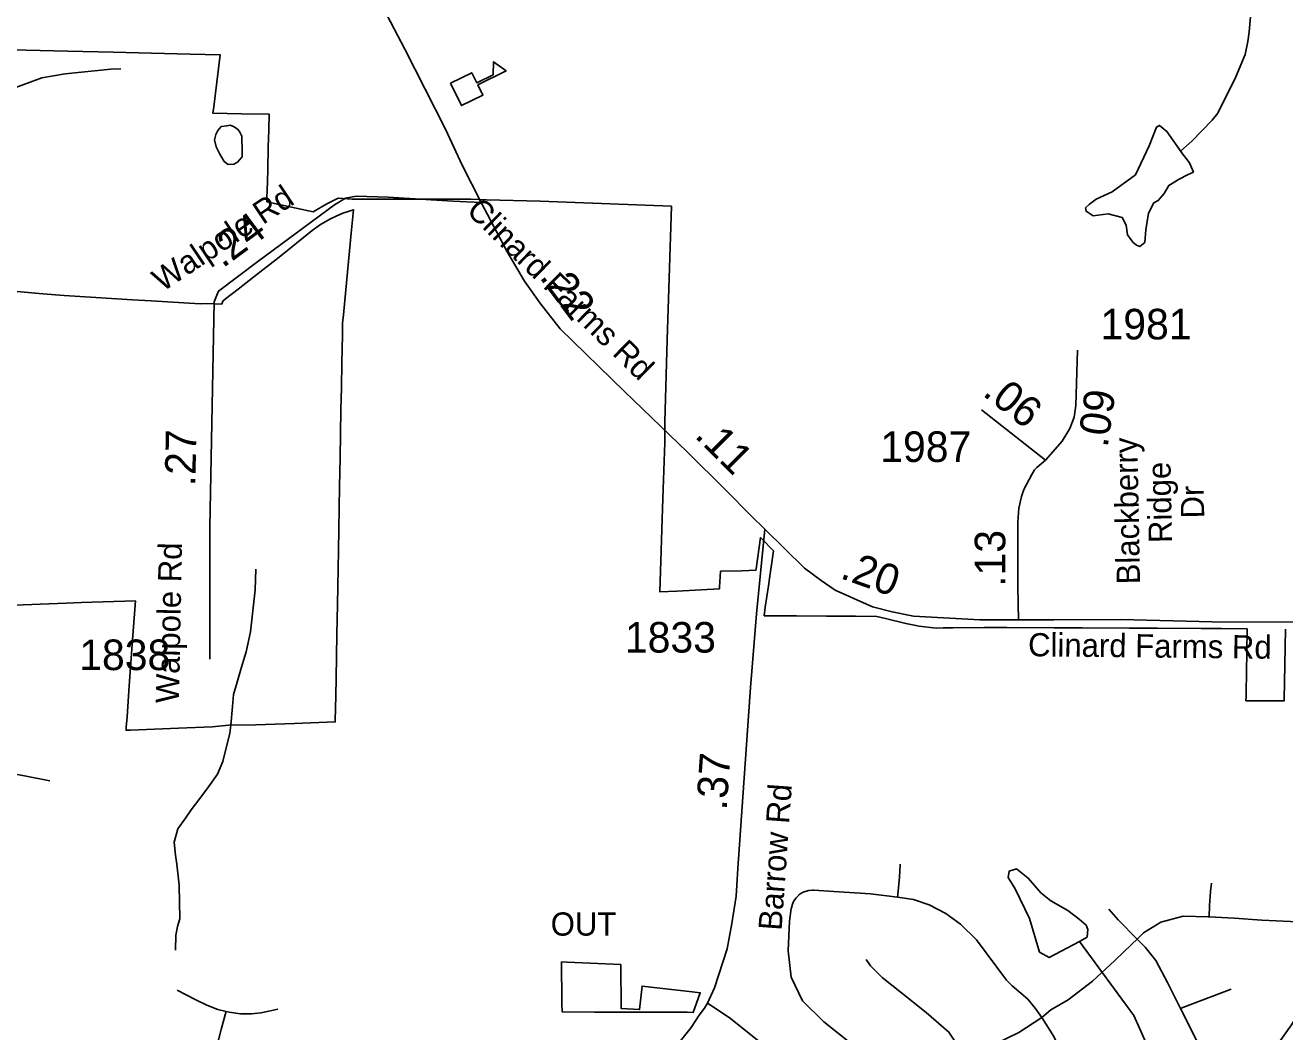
# Model space of a CAD drawing. Extents: x 1662474 to 1856135, y 779280 to 917889.
# Drawn here: x 1706360 to 1711507, y 839326 to 843441 of the extents above; entities that cross this region are included whole.
import ezdxf

# ---------------------------------------------------------------- set-up
doc = ezdxf.new("R2010")
doc.units = 0
for name, color, linetype in [('Exist Boundary Political City Limit New', 7, 'Continuous'), ('Exist Boundary Political City Limit New Hole', 7, 'Continuous'), ('Exist Cultural Educational Facility High CELL', 7, 'Continuous'), ('Exist Hydrographic Misc Water Feature', 7, 'Continuous'), ('Exist Hydrographic Pond Under 1500 Sq Ft', 7, 'Continuous'), ('Exist Road Non-System Type 51', 7, 'Continuous'), ('Exist Road Secondary Mileage Hundredths English Label', 7, 'Continuous'), ('Exist Road Secondary Mileage Tenths English Label', 7, 'Continuous'), ('Exist Road Secondary Type 41 Attributed', 7, 'Continuous'), ('Exist Road Secondary Type 51 Attributed', 7, 'Continuous'), ('Exist Road Secondary Type 51 Label', 7, 'Continuous'), ('Exist Road Secondary Type 51 Number Label', 7, 'Continuous'), ('Map Preparation Boundary City Limit Buffer Line', 7, 'Continuous')]:
    doc.layers.add(name, color=color, linetype=linetype)

msp = doc.modelspace()

# ---------------------------------------------------------------- linework, layer by layer
at = {"layer": 'Exist Boundary Political City Limit New'}
for points in [[(1706719.9, 843330.4), (1706534.9, 843334.8), (1706249.6, 843341.6)], [(1711509.6, 840971.7), (1711506, 840755.3), (1711504.9, 840685.6), (1711504.8, 840679.6), (1711348.4, 840679.7), (1711348.8, 840697.9), (1711349, 840711.1), (1711350.8, 840796.7), (1711352.2, 840878.6), (1711354.1, 840973.4), (1711248.6, 840974.9), (1711165.5, 840975.4), (1710987.5, 840976.2), (1710871.2, 840976.6), (1710679.9, 840977.3), (1710564.4, 840977.8), (1710371.2, 840978.2), (1710279, 840978.3), (1710151.8, 840977.8), (1710111, 840976.9), (1710083.4, 840976.4), (1710011.8, 840984.6), (1710000, 840987.1), (1709958.1, 840995.4), (1709876.2, 841015), (1709839.9, 841024.1), (1709753.2, 841024.6), (1709633.9, 841025.4), (1709512.6, 841026.1), (1709444.5, 841026.5), (1709379.9, 841026.9), (1709384.6, 841061.9), (1709397.2, 841149.8), (1709401.4, 841178.9), (1709417.6, 841292.6), (1709366, 841345.4), (1709365.1, 841346.4), (1709346.8, 841218.6), (1709345.9, 841212.6), (1709288.9, 841211.1), (1709203.4, 841208.8), (1709201.9, 841208.8), (1709198, 841143.1), (1709197.6, 841137.2), (1709022.6, 841127.8), (1708953.6, 841124), (1708966.1, 841506.6), (1708973.6, 841735), (1708973.8, 841819.6), (1708984.1, 842155.2), (1709000.9, 842701.1), (1708465, 842721.2), (1708245.6, 842727.4), (1708181.6, 842729.6), (1707771.8, 842730.1), (1707696.1, 842730.5), (1707639, 842733.9), (1707592.2, 842711.6), (1707537.6, 842678.2), (1707347.6, 842719.7), (1707348, 842733.8), (1707349.9, 842802.1), (1707351.1, 842851.6), (1707353.6, 842942.5), (1707355.5, 843013.9), (1707357.1, 843077.7), (1707244, 843079.4), (1707127.2, 843081.1), (1707130.6, 843107.5), (1707143.4, 843208.9), (1707157.4, 843320.1), (1707035, 843323), (1706771.4, 843329.2), (1706719.9, 843330.4)], [(1706205.2, 842363.4), (1706433, 842343.4), (1706520, 842335.8), (1706798.4, 842319), (1706875, 842314.3), (1707075.8, 842302.1), (1707100.6, 842303.1), (1707163.2, 842301.4), (1707167.9, 842313.7), (1707178.9, 842322.2), (1707230.1, 842361.7), (1707295.1, 842412.5), (1707398, 842492.9), (1707532.6, 842601.7), (1707566.9, 842626.4), (1707608.1, 842650.3), (1707631.6, 842660.8), (1707657.8, 842672.4), (1707701.8, 842686.7), (1707692.5, 842590.9), (1707681.5, 842475.8), (1707666.1, 842316.3), (1707660.4, 842256.9), (1707657.1, 842223.6), (1707656.2, 842174.7), (1707654.2, 842062.2), (1707652.4, 841959.1), (1707650.6, 841870.4), (1707647.1, 841672.6), (1707644.9, 841555.7), (1707640.1, 841294.1), (1707636.1, 841072.9), (1707633.9, 840950.9), (1707630.6, 840771.8), (1707629.2, 840699.7), (1707627.5, 840598.6), (1707627.4, 840592.7), (1707460.9, 840586.2), (1707302.9, 840581.2), (1707192.6, 840578.9), (1707123.9, 840572.9), (1706986.9, 840567.5), (1706790.9, 840559.7), (1706772.4, 840558.9), (1706773.2, 840571.2), (1706776.4, 840613.8), (1706785.5, 840740.1), (1706799.2, 840928.6), (1706810.9, 841088.4), (1706590.6, 841080.4), (1706528.1, 841078.2), (1706281.4, 841069.3)]]:
    msp.add_lwpolyline(points, dxfattribs=at)
at = {"layer": 'Exist Boundary Political City Limit New Hole'}
msp.add_lwpolyline([(1709085.2, 839489.4), (1708880.9, 839512.9), (1708870.6, 839416.6), (1708795, 839421.2), (1708794, 839600.5), (1708574.9, 839610.8), (1708552.2, 839611.8), (1708553.5, 839446.6), (1708553.5, 839442.5), (1708554.5, 839406.9), (1708686.5, 839406.6), (1708758.1, 839406.4), (1708912.9, 839406), (1709024.1, 839405.7), (1709065.8, 839406.8), (1709090.2, 839405.5), (1709118.6, 839485.6), (1709085.2, 839489.4)], dxfattribs=at)
at = {"layer": 'Exist Cultural Educational Facility High CELL'}
msp.add_lwpolyline([(1708097.5, 843203.7), (1708185.3, 843247.1), (1708205.7, 843205.8), (1708273, 843239), (1708273.9, 843292), (1708325.2, 843254.1), (1708209.9, 843197.2), (1708230.3, 843155.9), (1708142.5, 843112.6)], close=True, dxfattribs=at)
at = {"layer": 'Exist Hydrographic Misc Water Feature'}
for points in [[(1711081.3, 842925.7), (1711127.6, 842967), (1711209.9, 843052.4), (1711234.2, 843082.2), (1711307.2, 843230.1), (1711345.5, 843322.1), (1711355.8, 843374.3), (1711362, 843414.4), (1711366.5, 843475.9), (1711368.7, 843524.2), (1711374.9, 843574.2), (1711387.4, 843660.1), (1711397.5, 843687.8), (1711427.7, 843757.7), (1711468.1, 843835.7), (1711488.6, 843884.6)], [(1706750.6, 843263), (1706710.3, 843261.3), (1706523.9, 843242.1), (1706428, 843226), (1706269.6, 843166.9)], [(1707302.4, 841217.4), (1707300.1, 841132.9), (1707281.2, 840961), (1707262.7, 840879.3), (1707252.6, 840843.4), (1707240.3, 840803.5), (1707225.8, 840755.3), (1707211.8, 840705.5), (1707207.5, 840655.6), (1707201, 840579.4), (1707196.9, 840547.5), (1707168.2, 840431.5), (1707146.2, 840379.4), (1707109.4, 840327.7), (1707073.3, 840280), (1707039.1, 840233.9), (1707014.8, 840199.9), (1706984.6, 840156.3), (1706968.4, 840101.6), (1706974.2, 840048.2), (1706979.9, 840011.9), (1706989.5, 839925.5), (1706992.8, 839787.6), (1706982.3, 839755.8), (1706976.4, 839721.5), (1706974.1, 839660)], [(1711062.1, 839008.1), (1710890.2, 839392.3), (1710668.1, 839695.6)]]:
    msp.add_lwpolyline(points, dxfattribs=at)
at = {"layer": 'Exist Hydrographic Pond Under 1500 Sq Ft'}
for points in [[(1707245.6, 842987.8), (1707235.8, 843006.1), (1707227.8, 843016.1), (1707213.8, 843026.2), (1707198, 843032.3), (1707183.8, 843030.2), (1707161.7, 843026.5), (1707147.6, 843010.4), (1707139.5, 842994.1), (1707133.4, 842972.1), (1707141.2, 842944), (1707155.1, 842914.2), (1707163.1, 842900.1), (1707173, 842884.3), (1707189, 842871.7), (1707213, 842873.7), (1707227.2, 842881.5), (1707237.1, 842892), (1707247.3, 842903.3), (1707247.3, 842921.4), (1707245.6, 842987.8)], [(1711086.6, 842918.9), (1711024.6, 843006.3), (1710995.5, 843031.8), (1710982.8, 843024.5), (1710953.6, 842948), (1710897.2, 842829.7), (1710802.5, 842760.6), (1710736.9, 842729.6), (1710709.6, 842709.6), (1710693.2, 842695.1), (1710695, 842680.5), (1710724.2, 842662.3), (1710786.1, 842669.6), (1710842.5, 842655), (1710858.9, 842624.1), (1710864.4, 842584), (1710886.3, 842554.9), (1710900.8, 842542.2), (1710915.4, 842536.7), (1710935.4, 842553.1), (1710939.1, 842604), (1710950, 842673.2), (1710971.8, 842715.1), (1710990, 842724.2), (1711013.7, 842753.3), (1711033.8, 842786.1), (1711075.6, 842811.5), (1711110.2, 842829.7), (1711133.9, 842840.7), (1711117.5, 842878.9), (1711081.3, 842925.7)], [(1710668.1, 839695.6), (1710545.1, 839629.6), (1710505.4, 839651.6), (1710463.4, 839788.6), (1710405.9, 839910), (1710377.2, 839956.4), (1710381.6, 839982.9), (1710410.4, 839991.7), (1710459, 839954.2), (1710509.8, 839894.6), (1710551.8, 839861.4), (1710620.3, 839821.7), (1710666.7, 839786.4), (1710695.4, 839762.1), (1710702, 839744.4), (1710699.8, 839713.5), (1710668.1, 839695.6)]]:
    msp.add_lwpolyline(points, dxfattribs=at)
at = {"layer": 'Exist Road Non-System Type 51'}
for points in [[(1706168.6, 840407.9), (1706226.4, 840397.9), (1706292.5, 840385.2), (1706363.9, 840371.4), (1706460.8, 840352.4)], [(1709935.6, 840010.7), (1709935.5, 840009.6), (1709932.9, 839957.5), (1709925.9, 839886.7), (1709925.1, 839876.2)], [(1709925.1, 839876.2), (1709813.9, 839889.9), (1709664.2, 839899.6), (1709582.9, 839905.1), (1709577.1, 839905.2), (1709561.9, 839903.9), (1709547.2, 839900), (1709543.8, 839898.7), (1709533.5, 839893.6), (1709522.1, 839885.8), (1709521, 839884.9), (1709510.2, 839874.1), (1709501.6, 839861.7), (1709495.1, 839847.9), (1709491.1, 839833.2), (1709490.8, 839830.5), (1709483.1, 839778.2), (1709478.1, 839657.5), (1709490.8, 839548.9), (1709536.4, 839452), (1709623.6, 839366.6), (1709729.5, 839282.1)], [(1711198.1, 839796.2), (1711200.1, 839842.9), (1711204.1, 839900), (1711207.4, 839934.2)], [(1710514.2, 839383.8), (1710487.1, 839423), (1710456.6, 839459.1), (1710393.4, 839513.5), (1710370.2, 839537.5), (1710246.9, 839702.1), (1710181.5, 839766.4), (1710122.1, 839809.2), (1710053.9, 839844.5), (1709989.6, 839866.4), (1709925.1, 839876.2)], [(1710903.9, 839705.2), (1710826.4, 839784.1), (1710788.2, 839827)], [(1710903.9, 839705.2), (1710930, 839731.2), (1711001.4, 839774), (1711092.2, 839798.2), (1711193.6, 839796.5), (1711198.1, 839796.2)], [(1711690.9, 839766.4), (1711689.5, 839712.9), (1711684.4, 839661.9), (1711677, 839622.4), (1711665.4, 839585.5), (1711631.9, 839512.9), (1711535.1, 839354.2), (1711481.8, 839279.4), (1711440.8, 839237.5), (1711322.8, 839154), (1711301.9, 839144.9), (1711281.1, 839143.4), (1711255.4, 839147.9), (1711229.5, 839157.4), (1711213.1, 839168.8), (1711198.4, 839185.7), (1711181.6, 839214.2), (1711151.6, 839280.4), (1711081.4, 839421.1)], [(1711198.1, 839796.2), (1711300.4, 839789.9), (1711413, 839782.7), (1711530.6, 839776.5), (1711646.1, 839769.4), (1711690.9, 839766.4)], [(1710514.2, 839383.8), (1710551.1, 839416), (1710622, 839456.5), (1710721.6, 839533.5), (1710812.2, 839616.9), (1710882.8, 839684.4), (1710903.9, 839705.2)], [(1711081.4, 839421.1), (1711028.4, 839526.9), (1710980.4, 839617.2), (1710936.4, 839672.1), (1710903.9, 839705.2)], [(1710198.5, 839219.8), (1710193.8, 839228.1), (1710178.4, 839259.2), (1710134.6, 839324.8), (1710042.4, 839405.2), (1709940.5, 839484.6), (1709861.6, 839547.4), (1709814.4, 839595.4), (1709796, 839621.2)], [(1706980.9, 839496.4), (1707017.9, 839477.4), (1707058.1, 839456), (1707102.2, 839434.9), (1707147.6, 839417.4), (1707181.1, 839408.9)], [(1711081.4, 839421.1), (1711090.5, 839424.6), (1711288.1, 839500)], [(1707182, 839410.2), (1707161.6, 839335.9), (1707150.8, 839292.9), (1707118.5, 839241.1), (1707051.9, 839149), (1707036.1, 839126), (1707024, 839104), (1707023.6, 839102.9)], [(1707181.1, 839408.9), (1707193.9, 839405.7), (1707239.9, 839399.6), (1707284.5, 839399.2), (1707323.4, 839403.2), (1707355.6, 839409.7), (1707393.2, 839418.9)], [(1710198.5, 839219.8), (1710224.2, 839231.4), (1710330.6, 839279.8), (1710420.2, 839322.6), (1710514.2, 839383.8)], [(1710514.2, 839383.8), (1710563.1, 839306.7), (1710601.6, 839225.9), (1710643.9, 839137.9), (1710687.9, 839047.1), (1710717, 838982.2), (1710718.9, 838978.9)]]:
    msp.add_lwpolyline(points, dxfattribs=at)
at = {"layer": 'Exist Road Secondary Type 41 Attributed'}
msp.add_lwpolyline([(1708223.4, 842716.8), (1708107.6, 842722.3), (1707843.3, 842738.3), (1707713.2, 842742.3), (1707668.8, 842734.1), (1707624.1, 842707.3), (1707311.4, 842475.1), (1707150.6, 842354.5), (1707143.7, 842337.4), (1707132.7, 842309.9), (1707114.8, 841390), (1707114.8, 840849.8)], dxfattribs=at)
at = {"layer": 'Exist Road Secondary Type 51 Attributed'}
for points in [[(1706348.6, 846591.6), (1706481, 846397), (1706667.4, 846126.9), (1706774.4, 845925.4), (1706856.7, 845756.8), (1706934.9, 845542.9), (1707177.7, 844819.1), (1707223, 844699.9), (1707268.2, 844613.5), (1707469.9, 844210.5), (1707609.8, 843930.9), (1707642.7, 843865.1), (1707751.9, 843648.3), (1707911.3, 843343.7), (1708077.1, 843016), (1708145.6, 842868.6), (1708223.4, 842716.8)], [(1708223.4, 842716.8), (1708328.2, 842516.8), (1708400.7, 842394.9), (1708463.4, 842305.9), (1708545.8, 842200.4), (1708809.6, 841943.4), (1709066.9, 841696.2), (1709221.8, 841541.3), (1709327.4, 841435.8), (1709382.3, 841380.9)], [(1710530.1, 841662.7), (1710597.9, 841740.7), (1710629.3, 841792.9), (1710646.7, 841838.1), (1710653.6, 841886.8), (1710659.9, 842113)], [(1710530.1, 841662.7), (1710267.8, 841868.6)], [(1710418.8, 841009.6), (1710417, 841145.5), (1710417, 841410), (1710420.6, 841466.6), (1710430.9, 841514.5), (1710441.1, 841543.6), (1710451.8, 841563.2), (1710473, 841604.2), (1710484.4, 841623.1), (1710493.5, 841632.8), (1710530.1, 841662.7)], [(1709382.3, 841380.9), (1709348.6, 841035.2), (1709324.6, 840734), (1709272.2, 839993.7), (1709265.6, 839880.7), (1709248.2, 839768.9), (1709229.1, 839664.7), (1709176.7, 839505.8), (1709148.1, 839443.4)], [(1709382.3, 841380.9), (1709544.3, 841222.1), (1709613.3, 841171.6), (1709669.5, 841130.9), (1709822.6, 841063.3), (1709903, 841043), (1709990.1, 841024.6), (1710261.2, 841010.2), (1710418.8, 841009.6)], [(1710418.8, 841009.6), (1710563.7, 841009.6), (1710837.8, 841011.6), (1711210.1, 841002.1), (1711560.2, 841000), (1711747.3, 841000.7), (1711943.6, 840998.8), (1712221.8, 841000.2), (1712341.9, 841003), (1712403.8, 840984.3), (1712507.5, 840941.2), (1712714.7, 840855.1), (1712917.9, 840760.9), (1713172.6, 840624.5), (1713475.2, 840459.2), (1713843.4, 840255.4), (1714133.9, 840094.4), (1714480.1, 839883.9), (1714725, 839735.9), (1715021.5, 839576.8), (1715268.7, 839432), (1715499.9, 839319.2), (1715529.9, 839303.2), (1715596.6, 839267.5)], [(1709148.1, 839443.4), (1709135.4, 839422.7), (1709114.7, 839394), (1709081.4, 839343.5), (1709033, 839281.5), (1708937.5, 839175.7), (1708751.5, 838989.8), (1708482.1, 838728.9), (1708307.4, 838571), (1708052.4, 838329.5), (1707794.7, 838065.3)], [(1709148.1, 839443.4), (1709236.5, 839384.8), (1709433, 839228), (1709683.2, 839035.4), (1709916.6, 838848), (1710288.8, 838586.2), (1710457, 838462.5), (1710659.7, 838314.3), (1710859.5, 838178.8), (1710944.1, 838118.4)]]:
    msp.add_lwpolyline(points, dxfattribs=at)
at = {"layer": 'Map Preparation Boundary City Limit Buffer Line'}
for points in [[(1706719.9, 843330.4), (1706534.9, 843334.8), (1706249.6, 843341.6)], [(1711509.6, 840971.7), (1711506, 840755.3), (1711504.9, 840685.6), (1711504.8, 840679.6), (1711348.4, 840679.7), (1711348.8, 840697.9), (1711349, 840711.1), (1711350.8, 840796.7), (1711352.2, 840878.6), (1711354.1, 840973.4), (1711248.6, 840974.9), (1711165.5, 840975.4), (1710987.5, 840976.2), (1710871.2, 840976.6), (1710679.9, 840977.3), (1710564.4, 840977.8), (1710371.2, 840978.2), (1710279, 840978.3), (1710151.8, 840977.8), (1710111, 840976.9), (1710083.4, 840976.4), (1710011.8, 840984.6), (1710000, 840987.1), (1709958.1, 840995.4), (1709876.2, 841015), (1709839.9, 841024.1), (1709753.2, 841024.6), (1709633.9, 841025.4), (1709512.6, 841026.1), (1709444.5, 841026.5), (1709379.9, 841026.9), (1709384.6, 841061.9), (1709397.2, 841149.8), (1709401.4, 841178.9), (1709417.6, 841292.6), (1709366, 841345.4), (1709365.1, 841346.4), (1709346.8, 841218.6), (1709345.9, 841212.6), (1709288.9, 841211.1), (1709203.4, 841208.8), (1709201.9, 841208.8), (1709198, 841143.1), (1709197.6, 841137.2), (1709022.6, 841127.8), (1708953.6, 841124), (1708966.1, 841506.6), (1708973.6, 841735), (1708973.8, 841819.6), (1708984.1, 842155.2), (1709000.9, 842701.1), (1708465, 842721.2), (1708245.6, 842727.4), (1708181.6, 842729.6), (1707771.8, 842730.1), (1707696.1, 842730.5), (1707639, 842733.9), (1707592.2, 842711.6), (1707537.6, 842678.2), (1707347.6, 842719.7), (1707348, 842733.8), (1707349.9, 842802.1), (1707351.1, 842851.6), (1707353.6, 842942.5), (1707355.5, 843013.9), (1707357.1, 843077.7), (1707244, 843079.4), (1707127.2, 843081.1), (1707130.6, 843107.5), (1707143.4, 843208.9), (1707157.4, 843320.1), (1707035, 843323), (1706771.4, 843329.2), (1706719.9, 843330.4)], [(1706205.2, 842363.4), (1706433, 842343.4), (1706520, 842335.8), (1706798.4, 842319), (1706875, 842314.3), (1707075.8, 842302.1), (1707100.6, 842303.1), (1707163.2, 842301.4), (1707167.9, 842313.7), (1707178.9, 842322.2), (1707230.1, 842361.7), (1707295.1, 842412.5), (1707398, 842492.9), (1707532.6, 842601.7), (1707566.9, 842626.4), (1707608.1, 842650.3), (1707631.6, 842660.8), (1707657.8, 842672.4), (1707701.8, 842686.7), (1707692.5, 842590.9), (1707681.5, 842475.8), (1707666.1, 842316.3), (1707660.4, 842256.9), (1707657.1, 842223.6), (1707656.2, 842174.7), (1707654.2, 842062.2), (1707652.4, 841959.1), (1707650.6, 841870.4), (1707647.1, 841672.6), (1707644.9, 841555.7), (1707640.1, 841294.1), (1707636.1, 841072.9), (1707633.9, 840950.9), (1707630.6, 840771.8), (1707629.2, 840699.7), (1707627.5, 840598.6), (1707627.4, 840592.7), (1707460.9, 840586.2), (1707302.9, 840581.2), (1707192.6, 840578.9), (1707123.9, 840572.9), (1706986.9, 840567.5), (1706790.9, 840559.7), (1706772.4, 840558.9), (1706773.2, 840571.2), (1706776.4, 840613.8), (1706785.5, 840740.1), (1706799.2, 840928.6), (1706810.9, 841088.4), (1706590.6, 841080.4), (1706528.1, 841078.2), (1706281.4, 841069.3)], [(1709085.2, 839489.4), (1708880.9, 839512.9), (1708870.6, 839416.6), (1708795, 839421.2), (1708794, 839600.5), (1708574.9, 839610.8), (1708552.2, 839611.8), (1708553.5, 839446.6), (1708553.5, 839442.5), (1708554.5, 839406.9), (1708686.5, 839406.6), (1708758.1, 839406.4), (1708912.9, 839406), (1709024.1, 839405.7), (1709065.8, 839406.8), (1709090.2, 839405.5), (1709118.6, 839485.6), (1709085.2, 839489.4)]]:
    msp.add_lwpolyline(points, dxfattribs=at)

# ---------------------------------------------------------------- texts
at = {"layer": 'Exist Boundary Political City Limit New Hole'}
msp.add_text('OUT', height=95, dxfattribs=at).set_placement((1708507.6, 839719.1))
at = {"layer": 'Exist Road Secondary Mileage Hundredths English Label'}
for s, rotation, p in [('.24', 36.5917, (1707167.5, 842446)), ('.22', 306.7297, (1708458.6, 842411)), ('.27', 88.887, (1707055.5, 841555.1)), ('.11', 315.0159, (1709092.2, 841759.3)), ('.37', 85.9506, (1709226.2, 840230))]:
    msp.add_text(s, height=125, rotation=rotation, dxfattribs=at).set_placement(p)
at = {"layer": 'Exist Road Secondary Mileage Tenths English Label'}
for s, rotation, p in [('.06', 321.855, (1710268, 841930.7)), ('.09', 81.8703, (1710783.1, 841711.8)), ('.13', 90, (1710365.3, 841145.1)), ('.20', 340.4226, (1709686.2, 841181.7))]:
    msp.add_text(s, height=125, rotation=rotation, dxfattribs=at).set_placement(p)
at = {"layer": 'Exist Road Secondary Type 51 Label'}
for s, rotation, p in [('Walpole Rd', 33.7686, (1706920.9, 842348.9)), ('Clinard Farms Rd', 315.7389, (1708158.6, 842677.4)), ('Blackberry', 91.0945, (1710916, 841156.1)), (' Ridge', 91.0945, (1711047.2, 841289.8)), (' Dr', 91.0945, (1711179, 841390.2)), ('Walpole Rd', 88.8802, (1706988.3, 840668.9)), ('Clinard Farms Rd', 359.4137, (1710457.9, 840861.3)), ('Barrow Rd', 85.9438, (1709450.9, 839737.8))]:
    msp.add_text(s, height=95, rotation=rotation, dxfattribs=at).set_placement(p)
at = {"layer": 'Exist Road Secondary Type 51 Number Label'}
for s, p in [('1981', (1710754.3, 842156.7)), ('1987', (1709854.3, 841655.6)), ('1833', (1708810.9, 840876.3)), ('1838', (1706581.1, 840804.7))]:
    msp.add_text(s, height=125, dxfattribs=at).set_placement(p)

doc.saveas('drawing.dxf')
